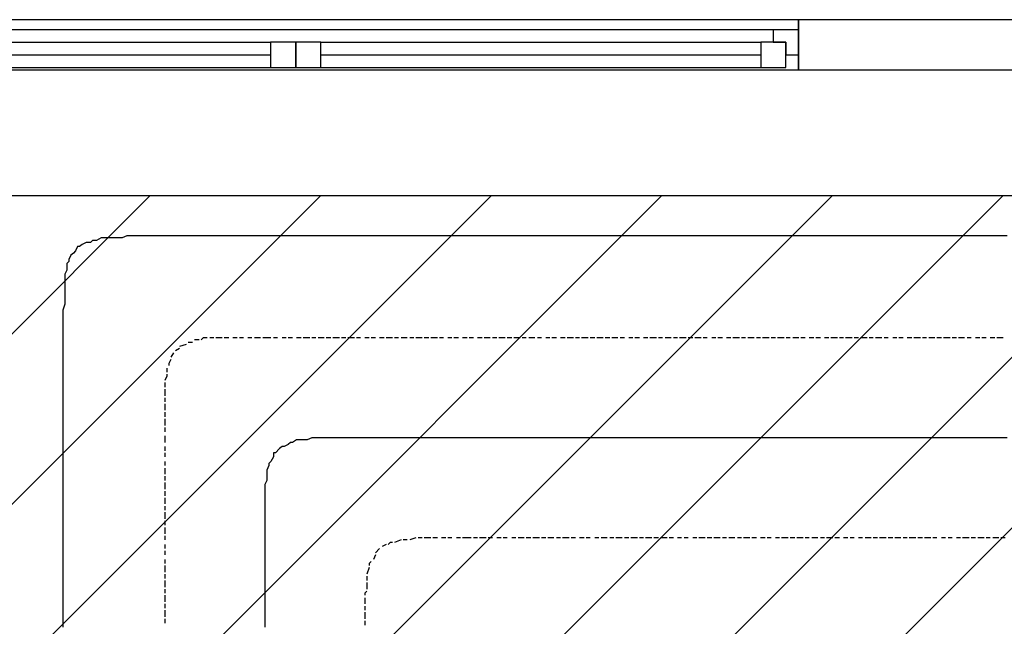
# Model space of a CAD drawing. Extents: x 997 to 109698, y 921 to 94021.
# Tile 576 of 656: x 19149 to 21108, y 57829 to 59036. Entities that reach past the tile are written whole.
import ezdxf

# ---------------------------------------------------------------- set-up
doc = ezdxf.new("R2010")
doc.units = 0
doc.header["$MEASUREMENT"] = 0
for name, color, linetype in [('12', 7, 'CONTINUOUS'), ('28', 7, 'CONTINUOUS'), ('40', 7, 'CONTINUOUS')]:
    doc.layers.add(name, color=color, linetype=linetype)

msp = doc.modelspace()

# ---------------------------------------------------------------- linework, layer by layer
at = {"layer": '12', "color": 5}
for p, q in [((19301.630503, 58596.563401), (19293.630503, 58596.563401)), ((19310.630503, 58601.563401), (19301.630503, 58596.563401)), ((19318.630503, 58601.563401), (19310.630503, 58601.563401)), ((19331.630503, 58601.563401), (19318.630503, 58601.563401)), ((19339.630503, 58601.563401), (19331.630503, 58601.563401)), ((19352.630503, 58601.563401), (19339.630503, 58601.563401)), ((19361.630503, 58605.563401), (19352.630503, 58601.563401)), ((19369.630503, 58605.563401), (19361.630503, 58605.563401)), ((19382.630503, 58605.563401), (19369.630503, 58605.563401)), ((19390.630503, 58605.563401), (19382.630503, 58605.563401)), ((19399.630503, 58605.563401), (19390.630503, 58605.563401)), ((19411.630503, 58605.563401), (19399.630503, 58605.563401)), ((19420.630503, 58605.563401), (19411.630503, 58605.563401)), ((19428.630503, 58605.563401), (19420.630503, 58605.563401)), ((19437.630503, 58605.563401), (19428.630503, 58605.563401)), ((19445.630503, 58605.563401), (19437.630503, 58605.563401)), ((19454.630503, 58605.563401), (19445.630503, 58605.563401)), ((19466.630503, 58605.563401), (19454.630503, 58605.563401)), ((19475.630503, 58605.563401), (19466.630503, 58605.563401)), ((19483.630503, 58605.563401), (19475.630503, 58605.563401)), ((19496.630503, 58605.563401), (19483.630503, 58605.563401)), ((19505.630503, 58605.563401), (19496.630503, 58605.563401)), ((19517.630503, 58605.563401), (19505.630503, 58605.563401)), ((19526.630503, 58605.563401), (19517.630503, 58605.563401)), ((19534.630503, 58605.563401), (19526.630503, 58605.563401)), ((19547.630503, 58605.563401), (19534.630503, 58605.563401)), ((19555.630503, 58605.563401), (19547.630503, 58605.563401)), ((19564.630503, 58605.563401), (19555.630503, 58605.563401)), ((19576.630503, 58605.563401), (19564.630503, 58605.563401)), ((19585.630503, 58605.563401), (19576.630503, 58605.563401)), ((19593.630503, 58605.563401), (19585.630503, 58605.563401)), ((19606.630503, 58605.563401), (19593.630503, 58605.563401)), ((19615.630503, 58605.563401), (19606.630503, 58605.563401)), ((19627.630503, 58605.563401), (19615.630503, 58605.563401)), ((19636.630503, 58605.563401), (19627.630503, 58605.563401)), ((19644.630503, 58605.563401), (19636.630503, 58605.563401)), ((19657.630503, 58605.563401), (19644.630503, 58605.563401)), ((19665.630503, 58605.563401), (19657.630503, 58605.563401)), ((19674.630503, 58605.563401), (19665.630503, 58605.563401)), ((19687.630503, 58605.563401), (19674.630503, 58605.563401)), ((19695.630503, 58605.563401), (19687.630503, 58605.563401)), ((19703.630503, 58605.563401), (19695.630503, 58605.563401)), ((19716.630503, 58605.563401), (19703.630503, 58605.563401)), ((19725.630503, 58605.563401), (19716.630503, 58605.563401)), ((19737.630503, 58605.563401), (19725.630503, 58605.563401)), ((19746.630503, 58605.563401), (19737.630503, 58605.563401)), ((19754.630503, 58605.563401), (19746.630503, 58605.563401)), ((19767.630503, 58605.563401), (19754.630503, 58605.563401)), ((19775.630503, 58605.563401), (19767.630503, 58605.563401)), ((19784.630503, 58605.563401), (19775.630503, 58605.563401)), ((19797.630503, 58605.563401), (19784.630503, 58605.563401)), ((19805.630503, 58605.563401), (19797.630503, 58605.563401)), ((19814.630503, 58605.563401), (19805.630503, 58605.563401)), ((19826.630503, 58605.563401), (19814.630503, 58605.563401)), ((19835.630503, 58605.563401), (19826.630503, 58605.563401)), ((19843.630503, 58605.563401), (19835.630503, 58605.563401)), ((19856.630503, 58605.563401), (19843.630503, 58605.563401)), ((19864.630503, 58605.563401), (19856.630503, 58605.563401)), ((19877.630503, 58605.563401), (19864.630503, 58605.563401)), ((19885.630503, 58605.563401), (19877.630503, 58605.563401)), ((19894.630503, 58605.563401), (19885.630503, 58605.563401)), ((19907.630503, 58605.563401), (19894.630503, 58605.563401)), ((19915.630503, 58605.563401), (19907.630503, 58605.563401)), ((19924.630503, 58605.563401), (19915.630503, 58605.563401)), ((19936.630503, 58605.563401), (19924.630503, 58605.563401)), ((19945.630503, 58605.563401), (19936.630503, 58605.563401)), ((19953.630503, 58605.563401), (19945.630503, 58605.563401)), ((19966.630503, 58605.563401), (19953.630503, 58605.563401)), ((19974.630503, 58605.563401), (19966.630503, 58605.563401)), ((19987.630503, 58605.563401), (19974.630503, 58605.563401)), ((19996.630503, 58605.563401), (19987.630503, 58605.563401)), ((20004.630503, 58605.563401), (19996.630503, 58605.563401)), ((20017.630503, 58605.563401), (20004.630503, 58605.563401)), ((20025.630503, 58605.563401), (20017.630503, 58605.563401)), ((20034.630503, 58605.563401), (20025.630503, 58605.563401)), ((20046.630503, 58605.563401), (20034.630503, 58605.563401)), ((20055.630503, 58605.563401), (20046.630503, 58605.563401)), ((20063.630503, 58605.563401), (20055.630503, 58605.563401)), ((20076.630503, 58605.563401), (20063.630503, 58605.563401)), ((20084.630503, 58605.563401), (20076.630503, 58605.563401)), ((20097.630503, 58605.563401), (20084.630503, 58605.563401)), ((20106.630503, 58605.563401), (20097.630503, 58605.563401)), ((20114.630503, 58605.563401), (20106.630503, 58605.563401)), ((20127.630503, 58605.563401), (20114.630503, 58605.563401)), ((20135.630503, 58605.563401), (20127.630503, 58605.563401)), ((20144.630503, 58605.563401), (20135.630503, 58605.563401)), ((20156.630503, 58605.563401), (20144.630503, 58605.563401)), ((20165.630503, 58605.563401), (20156.630503, 58605.563401)), ((20173.630503, 58605.563401), (20165.630503, 58605.563401)), ((20186.630503, 58605.563401), (20173.630503, 58605.563401)), ((20195.630503, 58605.563401), (20186.630503, 58605.563401)), ((20207.630503, 58605.563401), (20195.630503, 58605.563401)), ((20216.630503, 58605.563401), (20207.630503, 58605.563401)), ((20224.630503, 58605.563401), (20216.630503, 58605.563401)), ((20237.630503, 58605.563401), (20224.630503, 58605.563401)), ((20245.630503, 58605.563401), (20237.630503, 58605.563401)), ((20254.630503, 58605.563401), (20245.630503, 58605.563401)), ((20266.630503, 58605.563401), (20254.630503, 58605.563401)), ((20275.630503, 58605.563401), (20266.630503, 58605.563401)), ((20283.630503, 58605.563401), (20275.630503, 58605.563401)), ((20296.630503, 58605.563401), (20283.630503, 58605.563401)), ((20305.630503, 58605.563401), (20296.630503, 58605.563401)), ((20317.630503, 58605.563401), (20305.630503, 58605.563401)), ((20326.630503, 58605.563401), (20317.630503, 58605.563401)), ((20334.630503, 58605.563401), (20326.630503, 58605.563401)), ((20347.630503, 58605.563401), (20334.630503, 58605.563401)), ((20355.630503, 58605.563401), (20347.630503, 58605.563401)), ((20364.630503, 58605.563401), (20355.630503, 58605.563401)), ((20377.630503, 58605.563401), (20364.630503, 58605.563401)), ((20385.630503, 58605.563401), (20377.630503, 58605.563401)), ((20393.630503, 58605.563401), (20385.630503, 58605.563401)), ((20406.630503, 58605.563401), (20393.630503, 58605.563401)), ((20415.630503, 58605.563401), (20406.630503, 58605.563401)), ((20423.630503, 58605.563401), (20415.630503, 58605.563401)), ((20436.630503, 58605.563401), (20423.630503, 58605.563401)), ((20444.630503, 58605.563401), (20436.630503, 58605.563401)), ((20457.630503, 58605.563401), (20444.630503, 58605.563401)), ((20465.630503, 58605.563401), (20457.630503, 58605.563401)), ((20474.630503, 58605.563401), (20465.630503, 58605.563401)), ((20487.630503, 58605.563401), (20474.630503, 58605.563401)), ((20495.630503, 58605.563401), (20487.630503, 58605.563401)), ((20504.630503, 58605.563401), (20495.630503, 58605.563401)), ((20516.630503, 58605.563401), (20504.630503, 58605.563401)), ((20525.630503, 58605.563401), (20516.630503, 58605.563401)), ((20533.630503, 58605.563401), (20525.630503, 58605.563401)), ((20546.630503, 58605.563401), (20533.630503, 58605.563401)), ((20554.630503, 58605.563401), (20546.630503, 58605.563401)), ((20567.630503, 58605.563401), (20554.630503, 58605.563401)), ((20576.630503, 58605.563401), (20567.630503, 58605.563401)), ((20584.630503, 58605.563401), (20576.630503, 58605.563401)), ((20597.630503, 58605.563401), (20584.630503, 58605.563401)), ((20605.630503, 58605.563401), (20597.630503, 58605.563401)), ((20614.630503, 58605.563401), (20605.630503, 58605.563401)), ((20626.630503, 58605.563401), (20614.630503, 58605.563401)), ((20635.630503, 58605.563401), (20626.630503, 58605.563401)), ((20643.630503, 58605.563401), (20635.630503, 58605.563401)), ((20656.630503, 58605.563401), (20643.630503, 58605.563401)), ((20664.630503, 58605.563401), (20656.630503, 58605.563401)), ((20677.630503, 58605.563401), (20664.630503, 58605.563401)), ((20686.630503, 58605.563401), (20677.630503, 58605.563401)), ((20694.630503, 58605.563401), (20686.630503, 58605.563401)), ((20707.630503, 58605.563401), (20694.630503, 58605.563401)), ((20715.630503, 58605.563401), (20707.630503, 58605.563401)), ((20724.630503, 58605.563401), (20715.630503, 58605.563401)), ((20736.630503, 58605.563401), (20724.630503, 58605.563401)), ((20745.630503, 58605.563401), (20736.630503, 58605.563401)), ((20753.630503, 58605.563401), (20745.630503, 58605.563401)), ((20766.630503, 58605.563401), (20753.630503, 58605.563401)), ((20775.630503, 58605.563401), (20766.630503, 58605.563401)), ((20787.630503, 58605.563401), (20775.630503, 58605.563401)), ((20796.630503, 58605.563401), (20787.630503, 58605.563401)), ((20804.630503, 58605.563401), (20796.630503, 58605.563401)), ((20817.630503, 58605.563401), (20804.630503, 58605.563401)), ((20825.630503, 58605.563401), (20817.630503, 58605.563401)), ((20834.630503, 58605.563401), (20825.630503, 58605.563401)), ((20846.630503, 58605.563401), (20834.630503, 58605.563401)), ((20855.630503, 58605.563401), (20846.630503, 58605.563401)), ((20863.630503, 58605.563401), (20855.630503, 58605.563401)), ((20876.630503, 58605.563401), (20863.630503, 58605.563401)), ((20885.630503, 58605.563401), (20876.630503, 58605.563401)), ((20897.630503, 58605.563401), (20885.630503, 58605.563401)), ((20906.630503, 58605.563401), (20897.630503, 58605.563401)), ((20914.630503, 58605.563401), (20906.630503, 58605.563401)), ((20927.630503, 58605.563401), (20914.630503, 58605.563401)), ((20935.630503, 58605.563401), (20927.630503, 58605.563401)), ((20944.630503, 58605.563401), (20935.630503, 58605.563401)), ((20957.630503, 58605.563401), (20944.630503, 58605.563401)), ((20965.630503, 58605.563401), (20957.630503, 58605.563401)), ((20973.630503, 58605.563401), (20965.630503, 58605.563401)), ((20986.630503, 58605.563401), (20973.630503, 58605.563401)), ((20995.630503, 58605.563401), (20986.630503, 58605.563401)), ((21003.630503, 58605.563401), (20995.630503, 58605.563401)), ((21016.630503, 58605.563401), (21003.630503, 58605.563401)), ((21024.630503, 58605.563401), (21016.630503, 58605.563401)), ((21037.630503, 58605.563401), (21024.630503, 58605.563401)), ((21045.630503, 58605.563401), (21037.630503, 58605.563401)), ((21054.630503, 58605.563401), (21045.630503, 58605.563401)), ((21067.630503, 58605.563401), (21054.630503, 58605.563401)), ((21075.630503, 58605.563401), (21067.630503, 58605.563401)), ((21084.630503, 58605.563401), (21075.630503, 58605.563401)), ((21096.630503, 58605.563401), (21084.630503, 58605.563401)), ((21105.630503, 58605.563401), (21096.630503, 58605.563401)), ((21113.630503, 58605.563401), (21105.630503, 58605.563401)), ((19263.630503, 58584.563401), (19259.630503, 58575.563401)), ((19280.630503, 58592.563401), (19272.630503, 58588.563401)), ((19250.630503, 58567.563401), (19246.630503, 58558.563401)), ((19242.630503, 58537.563401), (19238.630503, 58529.563401)), ((19242.630503, 58550.563401), (19242.630503, 58537.563401)), ((19238.630503, 58529.563401), (19238.630503, 58520.563401)), ((19238.630503, 58520.563401), (19238.630503, 58508.563401)), ((19238.630503, 58508.563401), (19238.630503, 58499.563401)), ((19238.630503, 58499.563401), (19238.630503, 58491.563401)), ((19238.630503, 58491.563401), (19238.630503, 58478.563401)), ((19238.630503, 58478.563401), (19238.630503, 58469.563401)), ((19238.630503, 58469.563401), (19234.630503, 58457.563401)), ((19234.630503, 58457.563401), (19234.630503, 58448.563401)), ((19234.630503, 58448.563401), (19234.630503, 58440.563401)), ((19234.630503, 58440.563401), (19234.630503, 58427.563401)), ((19234.630503, 58427.563401), (19234.630503, 58419.563401)), ((19234.630503, 58419.563401), (19234.630503, 58410.563401)), ((19234.630503, 58410.563401), (19234.630503, 58402.563401)), ((19234.630503, 58402.563401), (19234.630503, 58398.563401)), ((19234.630503, 58398.563401), (19234.630503, 58385.563401)), ((19234.630503, 58385.563401), (19234.630503, 58376.563401)), ((19234.630503, 58376.563401), (19234.630503, 58364.563401)), ((19234.630503, 58364.563401), (19234.630503, 58355.563401)), ((19234.630503, 58355.563401), (19234.630503, 58347.563401)), ((19234.630503, 58347.563401), (19234.630503, 58334.563401)), ((19234.630503, 58334.563401), (19234.630503, 58326.563401)), ((19234.630503, 58326.563401), (19234.630503, 58317.563401)), ((19234.630503, 58317.563401), (19234.630503, 58304.563401)), ((19234.630503, 58304.563401), (19234.630503, 58296.563401)), ((19234.630503, 58296.563401), (19234.630503, 58287.563401)), ((19234.630503, 58287.563401), (19234.630503, 58275.563401)), ((19234.630503, 58275.563401), (19234.630503, 58266.563401)), ((19234.630503, 58266.563401), (19234.630503, 58254.563401)), ((19234.630503, 58254.563401), (19234.630503, 58245.563401)), ((19234.630503, 58245.563401), (19234.630503, 58237.563401)), ((19234.630503, 58237.563401), (19234.630503, 58224.563401)), ((19234.630503, 58224.563401), (19234.630503, 58215.563401)), ((19234.630503, 58215.563401), (19234.630503, 58207.563401)), ((19234.630503, 58207.563401), (19234.630503, 58194.563401)), ((19729.630503, 58203.563401), (19720.630503, 58199.563401)), ((19742.630503, 58203.563401), (19729.630503, 58203.563401)), ((19750.630503, 58203.563401), (19742.630503, 58203.563401)), ((19758.630503, 58203.563401), (19750.630503, 58203.563401)), ((19771.630503, 58203.563401), (19758.630503, 58203.563401)), ((19780.630503, 58203.563401), (19771.630503, 58203.563401)), ((19788.630503, 58203.563401), (19780.630503, 58203.563401)), ((19801.630503, 58203.563401), (19788.630503, 58203.563401)), ((19809.630503, 58203.563401), (19801.630503, 58203.563401)), ((19822.630503, 58203.563401), (19809.630503, 58203.563401)), ((19830.630503, 58203.563401), (19822.630503, 58203.563401)), ((19835.630503, 58203.563401), (19830.630503, 58203.563401)), ((19843.630503, 58203.563401), (19835.630503, 58203.563401)), ((19856.630503, 58203.563401), (19843.630503, 58203.563401)), ((19864.630503, 58203.563401), (19856.630503, 58203.563401)), ((19877.630503, 58203.563401), (19864.630503, 58203.563401)), ((19885.630503, 58203.563401), (19877.630503, 58203.563401)), ((19894.630503, 58203.563401), (19885.630503, 58203.563401)), ((19907.630503, 58203.563401), (19894.630503, 58203.563401)), ((19915.630503, 58203.563401), (19907.630503, 58203.563401)), ((19924.630503, 58203.563401), (19915.630503, 58203.563401)), ((19936.630503, 58203.563401), (19924.630503, 58203.563401)), ((19945.630503, 58203.563401), (19936.630503, 58203.563401)), ((19953.630503, 58203.563401), (19945.630503, 58203.563401)), ((19966.630503, 58203.563401), (19953.630503, 58203.563401)), ((19974.630503, 58203.563401), (19966.630503, 58203.563401)), ((19987.630503, 58203.563401), (19974.630503, 58203.563401)), ((19996.630503, 58203.563401), (19987.630503, 58203.563401)), ((20004.630503, 58203.563401), (19996.630503, 58203.563401)), ((20017.630503, 58203.563401), (20004.630503, 58203.563401)), ((20025.630503, 58203.563401), (20017.630503, 58203.563401)), ((20034.630503, 58203.563401), (20025.630503, 58203.563401)), ((20046.630503, 58203.563401), (20034.630503, 58203.563401)), ((20055.630503, 58203.563401), (20046.630503, 58203.563401)), ((20063.630503, 58203.563401), (20055.630503, 58203.563401)), ((20076.630503, 58203.563401), (20063.630503, 58203.563401)), ((20084.630503, 58203.563401), (20076.630503, 58203.563401)), ((20097.630503, 58203.563401), (20084.630503, 58203.563401)), ((20106.630503, 58203.563401), (20097.630503, 58203.563401)), ((20114.630503, 58203.563401), (20106.630503, 58203.563401)), ((20127.630503, 58203.563401), (20114.630503, 58203.563401)), ((20135.630503, 58203.563401), (20127.630503, 58203.563401)), ((20144.630503, 58203.563401), (20135.630503, 58203.563401)), ((20156.630503, 58203.563401), (20144.630503, 58203.563401)), ((20165.630503, 58203.563401), (20156.630503, 58203.563401)), ((20173.630503, 58203.563401), (20165.630503, 58203.563401)), ((20186.630503, 58203.563401), (20173.630503, 58203.563401)), ((20195.630503, 58203.563401), (20186.630503, 58203.563401)), ((20207.630503, 58203.563401), (20195.630503, 58203.563401)), ((20216.630503, 58203.563401), (20207.630503, 58203.563401)), ((20224.630503, 58203.563401), (20216.630503, 58203.563401)), ((20237.630503, 58203.563401), (20224.630503, 58203.563401)), ((20245.630503, 58203.563401), (20237.630503, 58203.563401)), ((20254.630503, 58203.563401), (20245.630503, 58203.563401)), ((20266.630503, 58203.563401), (20254.630503, 58203.563401)), ((20275.630503, 58203.563401), (20266.630503, 58203.563401)), ((20283.630503, 58203.563401), (20275.630503, 58203.563401)), ((20296.630503, 58203.563401), (20283.630503, 58203.563401)), ((20305.630503, 58203.563401), (20296.630503, 58203.563401)), ((20317.630503, 58203.563401), (20305.630503, 58203.563401)), ((20326.630503, 58203.563401), (20317.630503, 58203.563401)), ((20334.630503, 58203.563401), (20326.630503, 58203.563401)), ((20347.630503, 58203.563401), (20334.630503, 58203.563401)), ((20355.630503, 58203.563401), (20347.630503, 58203.563401)), ((20364.630503, 58203.563401), (20355.630503, 58203.563401)), ((20377.630503, 58203.563401), (20364.630503, 58203.563401)), ((20385.630503, 58203.563401), (20377.630503, 58203.563401)), ((20393.630503, 58203.563401), (20385.630503, 58203.563401)), ((20406.630503, 58203.563401), (20393.630503, 58203.563401)), ((20415.630503, 58203.563401), (20406.630503, 58203.563401)), ((20423.630503, 58203.563401), (20415.630503, 58203.563401)), ((20436.630503, 58203.563401), (20423.630503, 58203.563401)), ((20444.630503, 58203.563401), (20436.630503, 58203.563401)), ((20457.630503, 58203.563401), (20444.630503, 58203.563401)), ((20465.630503, 58203.563401), (20457.630503, 58203.563401)), ((20474.630503, 58203.563401), (20465.630503, 58203.563401)), ((20487.630503, 58203.563401), (20474.630503, 58203.563401)), ((20495.630503, 58203.563401), (20487.630503, 58203.563401)), ((20504.630503, 58203.563401), (20495.630503, 58203.563401)), ((20516.630503, 58203.563401), (20504.630503, 58203.563401)), ((20525.630503, 58203.563401), (20516.630503, 58203.563401)), ((20533.630503, 58203.563401), (20525.630503, 58203.563401)), ((20546.630503, 58203.563401), (20533.630503, 58203.563401)), ((20554.630503, 58203.563401), (20546.630503, 58203.563401)), ((20567.630503, 58203.563401), (20554.630503, 58203.563401)), ((20576.630503, 58203.563401), (20567.630503, 58203.563401)), ((20584.630503, 58203.563401), (20576.630503, 58203.563401)), ((20597.630503, 58203.563401), (20584.630503, 58203.563401)), ((20605.630503, 58203.563401), (20597.630503, 58203.563401)), ((20614.630503, 58203.563401), (20605.630503, 58203.563401)), ((20626.630503, 58203.563401), (20614.630503, 58203.563401)), ((20635.630503, 58203.563401), (20626.630503, 58203.563401)), ((20643.630503, 58203.563401), (20635.630503, 58203.563401)), ((20656.630503, 58203.563401), (20643.630503, 58203.563401)), ((20664.630503, 58203.563401), (20656.630503, 58203.563401)), ((20677.630503, 58203.563401), (20664.630503, 58203.563401)), ((20686.630503, 58203.563401), (20677.630503, 58203.563401)), ((20694.630503, 58203.563401), (20686.630503, 58203.563401)), ((20707.630503, 58203.563401), (20694.630503, 58203.563401)), ((20715.630503, 58203.563401), (20707.630503, 58203.563401)), ((20724.630503, 58203.563401), (20715.630503, 58203.563401)), ((20736.630503, 58203.563401), (20724.630503, 58203.563401)), ((20745.630503, 58203.563401), (20736.630503, 58203.563401)), ((20753.630503, 58203.563401), (20745.630503, 58203.563401)), ((20766.630503, 58203.563401), (20753.630503, 58203.563401)), ((20775.630503, 58203.563401), (20766.630503, 58203.563401)), ((20787.630503, 58203.563401), (20775.630503, 58203.563401)), ((20796.630503, 58203.563401), (20787.630503, 58203.563401)), ((20804.630503, 58203.563401), (20796.630503, 58203.563401)), ((20817.630503, 58203.563401), (20804.630503, 58203.563401)), ((20825.630503, 58203.563401), (20817.630503, 58203.563401)), ((20834.630503, 58203.563401), (20825.630503, 58203.563401)), ((20846.630503, 58203.563401), (20834.630503, 58203.563401)), ((20855.630503, 58203.563401), (20846.630503, 58203.563401)), ((20863.630503, 58203.563401), (20855.630503, 58203.563401)), ((20876.630503, 58203.563401), (20863.630503, 58203.563401)), ((20885.630503, 58203.563401), (20876.630503, 58203.563401)), ((20897.630503, 58203.563401), (20885.630503, 58203.563401)), ((20906.630503, 58203.563401), (20897.630503, 58203.563401)), ((20914.630503, 58203.563401), (20906.630503, 58203.563401)), ((20927.630503, 58203.563401), (20914.630503, 58203.563401)), ((20935.630503, 58203.563401), (20927.630503, 58203.563401)), ((20944.630503, 58203.563401), (20935.630503, 58203.563401)), ((20957.630503, 58203.563401), (20944.630503, 58203.563401)), ((20965.630503, 58203.563401), (20957.630503, 58203.563401)), ((20973.630503, 58203.563401), (20965.630503, 58203.563401)), ((20986.630503, 58203.563401), (20973.630503, 58203.563401)), ((20995.630503, 58203.563401), (20986.630503, 58203.563401)), ((21003.630503, 58203.563401), (20995.630503, 58203.563401)), ((21016.630503, 58203.563401), (21003.630503, 58203.563401)), ((21024.630503, 58203.563401), (21016.630503, 58203.563401)), ((21037.630503, 58203.563401), (21024.630503, 58203.563401)), ((21045.630503, 58203.563401), (21037.630503, 58203.563401)), ((21054.630503, 58203.563401), (21045.630503, 58203.563401)), ((21067.630503, 58203.563401), (21054.630503, 58203.563401)), ((21075.630503, 58203.563401), (21067.630503, 58203.563401)), ((21084.630503, 58203.563401), (21075.630503, 58203.563401)), ((21096.630503, 58203.563401), (21084.630503, 58203.563401)), ((21105.630503, 58203.563401), (21096.630503, 58203.563401)), ((21113.630503, 58203.563401), (21105.630503, 58203.563401)), ((19234.630503, 58194.563401), (19234.630503, 58186.563401)), ((19234.630503, 58186.563401), (19234.630503, 58177.563401)), ((19665.630503, 58182.563401), (19657.630503, 58173.563401)), ((19682.630503, 58190.563401), (19674.630503, 58186.563401)), ((19699.630503, 58199.563401), (19691.630503, 58194.563401)), ((19712.630503, 58199.563401), (19699.630503, 58199.563401)), ((19720.630503, 58199.563401), (19712.630503, 58199.563401)), ((19234.630503, 58177.563401), (19234.630503, 58165.563401)), ((19234.630503, 58165.563401), (19234.630503, 58156.563401)), ((19653.630503, 58165.563401), (19648.630503, 58156.563401)), ((19234.630503, 58156.563401), (19234.630503, 58143.563401)), ((19234.630503, 58143.563401), (19234.630503, 58135.563401)), ((19644.630503, 58148.563401), (19640.630503, 58139.563401)), ((19234.630503, 58135.563401), (19234.630503, 58127.563401)), ((19234.630503, 58127.563401), (19234.630503, 58114.563401)), ((19640.630503, 58139.563401), (19640.630503, 58131.563401)), ((19640.630503, 58131.563401), (19640.630503, 58118.563401)), ((19234.630503, 58114.563401), (19234.630503, 58105.563401)), ((19234.630503, 58105.563401), (19234.630503, 58097.563401)), ((19640.630503, 58118.563401), (19636.630503, 58110.563401)), ((19636.630503, 58110.563401), (19636.630503, 58097.563401)), ((19234.630503, 58097.563401), (19234.630503, 58084.563401)), ((19234.630503, 58084.563401), (19234.630503, 58076.563401)), ((19636.630503, 58097.563401), (19636.630503, 58088.563401)), ((19636.630503, 58088.563401), (19636.630503, 58080.563401)), ((19234.630503, 58076.563401), (19234.630503, 58067.563401)), ((19234.630503, 58067.563401), (19234.630503, 58055.563401)), ((19636.630503, 58080.563401), (19636.630503, 58067.563401)), ((19636.630503, 58067.563401), (19636.630503, 58059.563401)), ((19234.630503, 58055.563401), (19234.630503, 58046.563401)), ((19234.630503, 58046.563401), (19234.630503, 58033.563401)), ((19636.630503, 58059.563401), (19636.630503, 58050.563401)), ((19636.630503, 58050.563401), (19636.630503, 58038.563401)), ((19234.630503, 58033.563401), (19234.630503, 58025.563401)), ((19636.630503, 58038.563401), (19636.630503, 58029.563401)), ((19636.630503, 58029.563401), (19636.630503, 58021.563401)), ((19234.630503, 58025.563401), (19234.630503, 58016.563401)), ((19234.630503, 58016.563401), (19234.630503, 58004.563401)), ((19636.630503, 58021.563401), (19636.630503, 58008.563401)), ((19636.630503, 58008.563401), (19636.630503, 58004.563401)), ((19234.630503, 58004.563401), (19234.630503, 57995.563401)), ((19234.630503, 57995.563401), (19234.630503, 57987.563401)), ((19234.630503, 57987.563401), (19234.630503, 57974.563401)), ((19636.630503, 58004.563401), (19636.630503, 57995.563401)), ((19636.630503, 57995.563401), (19636.630503, 57987.563401)), ((19636.630503, 57987.563401), (19636.630503, 57974.563401)), ((19234.630503, 57974.563401), (19234.630503, 57966.563401)), ((19636.630503, 57974.563401), (19636.630503, 57966.563401)), ((19234.630503, 57966.563401), (19234.630503, 57957.563401)), ((19234.630503, 57957.563401), (19234.630503, 57945.563401)), ((19636.630503, 57966.563401), (19636.630503, 57957.563401)), ((19636.630503, 57957.563401), (19636.630503, 57945.563401)), ((19234.630503, 57945.563401), (19234.630503, 57936.563401)), ((19234.630503, 57936.563401), (19234.630503, 57923.563401)), ((19636.630503, 57945.563401), (19636.630503, 57936.563401)), ((19636.630503, 57936.563401), (19636.630503, 57923.563401)), ((19234.630503, 57923.563401), (19234.630503, 57915.563401)), ((19234.630503, 57915.563401), (19234.630503, 57906.563401)), ((19636.630503, 57923.563401), (19636.630503, 57915.563401)), ((19636.630503, 57915.563401), (19636.630503, 57906.563401)), ((19234.630503, 57906.563401), (19234.630503, 57894.563401)), ((19234.630503, 57894.563401), (19234.630503, 57885.563401)), ((19636.630503, 57906.563401), (19636.630503, 57894.563401)), ((19636.630503, 57894.563401), (19636.630503, 57885.563401)), ((19234.630503, 57885.563401), (19234.630503, 57877.563401)), ((19234.630503, 57877.563401), (19234.630503, 57864.563401)), ((19636.630503, 57885.563401), (19636.630503, 57877.563401)), ((19636.630503, 57877.563401), (19636.630503, 57864.563401)), ((19234.630503, 57864.563401), (19234.630503, 57856.563401)), ((19234.630503, 57856.563401), (19234.630503, 57847.563401)), ((19636.630503, 57864.563401), (19636.630503, 57856.563401)), ((19636.630503, 57856.563401), (19636.630503, 57847.563401)), ((19234.630503, 57847.563401), (19234.630503, 57834.563401)), ((19234.630503, 57834.563401), (19234.630503, 57826.563401)), ((19636.630503, 57847.563401), (19636.630503, 57834.563401)), ((19636.630503, 57834.563401), (19636.630503, 57826.563401))]:
    msp.add_line(p, q, dxfattribs=at)
at = {"layer": '12', "color": 1}
for p, q in [((19505.630503, 58398.563401), (19496.630503, 58398.563401)), ((19534.630503, 58402.563401), (19526.630503, 58402.563401)), ((19551.630503, 58402.563401), (19538.630503, 58402.563401)), ((19564.630503, 58402.563401), (19555.630503, 58402.563401)), ((19581.630503, 58402.563401), (19572.630503, 58402.563401)), ((19593.630503, 58402.563401), (19585.630503, 58402.563401)), ((19610.630503, 58402.563401), (19602.630503, 58402.563401)), ((19627.630503, 58402.563401), (19615.630503, 58402.563401)), ((19636.630503, 58402.563401), (19632.630503, 58402.563401)), ((19648.630503, 58402.563401), (19636.630503, 58402.563401)), ((19661.630503, 58402.563401), (19653.630503, 58402.563401)), ((19678.630503, 58402.563401), (19670.630503, 58402.563401)), ((19691.630503, 58402.563401), (19682.630503, 58402.563401)), ((19708.630503, 58402.563401), (19699.630503, 58402.563401)), ((19725.630503, 58402.563401), (19712.630503, 58402.563401)), ((19737.630503, 58402.563401), (19729.630503, 58402.563401)), ((19754.630503, 58402.563401), (19742.630503, 58402.563401)), ((19767.630503, 58402.563401), (19758.630503, 58402.563401)), ((19784.630503, 58402.563401), (19771.630503, 58402.563401)), ((19797.630503, 58402.563401), (19788.630503, 58402.563401)), ((19814.630503, 58402.563401), (19801.630503, 58402.563401)), ((19826.630503, 58402.563401), (19818.630503, 58402.563401)), ((19843.630503, 58402.563401), (19835.630503, 58402.563401)), ((19856.630503, 58402.563401), (19847.630503, 58402.563401)), ((19873.630503, 58402.563401), (19864.630503, 58402.563401)), ((19890.630503, 58402.563401), (19877.630503, 58402.563401)), ((19902.630503, 58402.563401), (19894.630503, 58402.563401)), ((19919.630503, 58402.563401), (19907.630503, 58402.563401)), ((19932.630503, 58402.563401), (19924.630503, 58402.563401)), ((19949.630503, 58402.563401), (19936.630503, 58402.563401)), ((19962.630503, 58402.563401), (19953.630503, 58402.563401)), ((19979.630503, 58402.563401), (19966.630503, 58402.563401)), ((19991.630503, 58402.563401), (19983.630503, 58402.563401)), ((20008.630503, 58402.563401), (20000.630503, 58402.563401)), ((20021.630503, 58402.563401), (20012.630503, 58402.563401)), ((20038.630503, 58402.563401), (20029.630503, 58402.563401)), ((20051.630503, 58402.563401), (20042.630503, 58402.563401)), ((20068.630503, 58402.563401), (20059.630503, 58402.563401)), ((20084.630503, 58402.563401), (20072.630503, 58402.563401)), ((20097.630503, 58402.563401), (20089.630503, 58402.563401)), ((20114.630503, 58402.563401), (20101.630503, 58402.563401)), ((20127.630503, 58402.563401), (20118.630503, 58402.563401)), ((20144.630503, 58402.563401), (20131.630503, 58402.563401)), ((20156.630503, 58402.563401), (20148.630503, 58402.563401)), ((20173.630503, 58402.563401), (20161.630503, 58402.563401)), ((20186.630503, 58402.563401), (20178.630503, 58402.563401)), ((20203.630503, 58402.563401), (20195.630503, 58402.563401)), ((20216.630503, 58402.563401), (20207.630503, 58402.563401)), ((20233.630503, 58402.563401), (20224.630503, 58402.563401)), ((20250.630503, 58402.563401), (20237.630503, 58402.563401)), ((20262.630503, 58402.563401), (20254.630503, 58402.563401)), ((20279.630503, 58402.563401), (20266.630503, 58402.563401)), ((20292.630503, 58402.563401), (20283.630503, 58402.563401)), ((20309.630503, 58402.563401), (20296.630503, 58402.563401)), ((20322.630503, 58402.563401), (20313.630503, 58402.563401)), ((20338.630503, 58402.563401), (20326.630503, 58402.563401)), ((20351.630503, 58402.563401), (20343.630503, 58402.563401)), ((20368.630503, 58402.563401), (20360.630503, 58402.563401)), ((20381.630503, 58402.563401), (20372.630503, 58402.563401)), ((20398.630503, 58402.563401), (20389.630503, 58402.563401)), ((20415.630503, 58402.563401), (20402.630503, 58402.563401)), ((20427.630503, 58402.563401), (20419.630503, 58402.563401)), ((20444.630503, 58402.563401), (20432.630503, 58402.563401)), ((20457.630503, 58402.563401), (20449.630503, 58402.563401)), ((20474.630503, 58402.563401), (20461.630503, 58402.563401)), ((20487.630503, 58402.563401), (20478.630503, 58402.563401)), ((20504.630503, 58402.563401), (20491.630503, 58402.563401)), ((20516.630503, 58402.563401), (20508.630503, 58402.563401)), ((20533.630503, 58402.563401), (20525.630503, 58402.563401)), ((20546.630503, 58402.563401), (20537.630503, 58402.563401)), ((20563.630503, 58402.563401), (20554.630503, 58402.563401)), ((20580.630503, 58402.563401), (20567.630503, 58402.563401)), ((20592.630503, 58402.563401), (20584.630503, 58402.563401)), ((20609.630503, 58402.563401), (20597.630503, 58402.563401)), ((20622.630503, 58402.563401), (20614.630503, 58402.563401)), ((20639.630503, 58402.563401), (20626.630503, 58402.563401)), ((20652.630503, 58402.563401), (20643.630503, 58402.563401)), ((20669.630503, 58402.563401), (20656.630503, 58402.563401)), ((20681.630503, 58402.563401), (20673.630503, 58402.563401)), ((20698.630503, 58402.563401), (20686.630503, 58402.563401)), ((20711.630503, 58402.563401), (20702.630503, 58402.563401)), ((20728.630503, 58402.563401), (20719.630503, 58402.563401)), ((20741.630503, 58402.563401), (20732.630503, 58402.563401)), ((20758.630503, 58402.563401), (20749.630503, 58402.563401)), ((20775.630503, 58402.563401), (20762.630503, 58402.563401)), ((20787.630503, 58402.563401), (20779.630503, 58402.563401)), ((20804.630503, 58402.563401), (20791.630503, 58402.563401)), ((20817.630503, 58402.563401), (20808.630503, 58402.563401)), ((20834.630503, 58402.563401), (20821.630503, 58402.563401)), ((20846.630503, 58402.563401), (20838.630503, 58402.563401)), ((20863.630503, 58402.563401), (20851.630503, 58402.563401)), ((20876.630503, 58402.563401), (20868.630503, 58402.563401)), ((20893.630503, 58402.563401), (20885.630503, 58402.563401)), ((20906.630503, 58402.563401), (20897.630503, 58402.563401)), ((20923.630503, 58402.563401), (20914.630503, 58402.563401)), ((20940.630503, 58402.563401), (20927.630503, 58402.563401)), ((20952.630503, 58402.563401), (20944.630503, 58402.563401)), ((20969.630503, 58402.563401), (20957.630503, 58402.563401)), ((20982.630503, 58402.563401), (20973.630503, 58402.563401)), ((20999.630503, 58402.563401), (20986.630503, 58402.563401)), ((21012.630503, 58402.563401), (21003.630503, 58402.563401)), ((21028.630503, 58402.563401), (21016.630503, 58402.563401)), ((21041.630503, 58402.563401), (21033.630503, 58402.563401)), ((21058.630503, 58402.563401), (21050.630503, 58402.563401)), ((21071.630503, 58402.563401), (21062.630503, 58402.563401)), ((21088.630503, 58402.563401), (21079.630503, 58402.563401)), ((21105.630503, 58402.563401), (21092.630503, 58402.563401)), ((19466.630503, 58381.563401), (19458.630503, 58376.563401)), ((19479.630503, 58389.563401), (19466.630503, 58385.563401)), ((19492.630503, 58393.563401), (19483.630503, 58393.563401)), ((19454.630503, 58372.563401), (19449.630503, 58364.563401)), ((19441.630503, 58342.563401), (19441.630503, 58334.563401)), ((19437.630503, 58313.563401), (19437.630503, 58304.563401)), ((19437.630503, 58300.563401), (19437.630503, 58287.563401)), ((19437.630503, 58283.563401), (19437.630503, 58275.563401)), ((19437.630503, 58271.563401), (19437.630503, 58258.563401)), ((19437.630503, 58254.563401), (19437.630503, 58245.563401)), ((19437.630503, 58241.563401), (19437.630503, 58228.563401)), ((19437.630503, 58224.563401), (19437.630503, 58215.563401)), ((19437.630503, 58207.563401), (19437.630503, 58203.563401)), ((19437.630503, 58203.563401), (19437.630503, 58194.563401)), ((19437.630503, 58186.563401), (19437.630503, 58177.563401)), ((19437.630503, 58173.563401), (19437.630503, 58165.563401)), ((19437.630503, 58156.563401), (19437.630503, 58148.563401)), ((19437.630503, 58143.563401), (19437.630503, 58131.563401)), ((19437.630503, 58127.563401), (19437.630503, 58118.563401)), ((19437.630503, 58114.563401), (19437.630503, 58101.563401)), ((19437.630503, 58097.563401), (19437.630503, 58088.563401)), ((19437.630503, 58084.563401), (19437.630503, 58072.563401)), ((19437.630503, 58067.563401), (19437.630503, 58059.563401)), ((19437.630503, 58055.563401), (19437.630503, 58042.563401)), ((19437.630503, 58038.563401), (19437.630503, 58029.563401)), ((19437.630503, 58025.563401), (19437.630503, 58012.563401)), ((19437.630503, 58008.563401), (19437.630503, 58000.563401)), ((19437.630503, 57991.563401), (19437.630503, 57983.563401)), ((19877.630503, 57991.563401), (19869.630503, 57987.563401)), ((19907.630503, 58000.563401), (19894.630503, 57995.563401)), ((19919.630503, 58000.563401), (19911.630503, 58000.563401)), ((19936.630503, 58004.563401), (19924.630503, 58000.563401)), ((19949.630503, 58004.563401), (19941.630503, 58004.563401)), ((19966.630503, 58004.563401), (19953.630503, 58004.563401)), ((19979.630503, 58004.563401), (19970.630503, 58004.563401)), ((19996.630503, 58004.563401), (19987.630503, 58004.563401)), ((20008.630503, 58004.563401), (20000.630503, 58004.563401)), ((20025.630503, 58004.563401), (20017.630503, 58004.563401)), ((20034.630503, 58004.563401), (20029.630503, 58004.563401)), ((20046.630503, 58004.563401), (20034.630503, 58004.563401)), ((20059.630503, 58004.563401), (20051.630503, 58004.563401)), ((20076.630503, 58004.563401), (20063.630503, 58004.563401)), ((20089.630503, 58004.563401), (20080.630503, 58004.563401)), ((20106.630503, 58004.563401), (20097.630503, 58004.563401)), ((20118.630503, 58004.563401), (20110.630503, 58004.563401)), ((20135.630503, 58004.563401), (20127.630503, 58004.563401)), ((20152.630503, 58004.563401), (20140.630503, 58004.563401)), ((20165.630503, 58004.563401), (20156.630503, 58004.563401)), ((20182.630503, 58004.563401), (20169.630503, 58004.563401)), ((20195.630503, 58004.563401), (20186.630503, 58004.563401)), ((20211.630503, 58004.563401), (20199.630503, 58004.563401)), ((20224.630503, 58004.563401), (20216.630503, 58004.563401)), ((20241.630503, 58004.563401), (20228.630503, 58004.563401)), ((20254.630503, 58004.563401), (20245.630503, 58004.563401)), ((20271.630503, 58004.563401), (20262.630503, 58004.563401)), ((20283.630503, 58004.563401), (20275.630503, 58004.563401)), ((20300.630503, 58004.563401), (20292.630503, 58004.563401)), ((20317.630503, 58004.563401), (20305.630503, 58004.563401)), ((20330.630503, 58004.563401), (20322.630503, 58004.563401)), ((20347.630503, 58004.563401), (20334.630503, 58004.563401)), ((20360.630503, 58004.563401), (20351.630503, 58004.563401)), ((20377.630503, 58004.563401), (20364.630503, 58004.563401)), ((20389.630503, 58004.563401), (20381.630503, 58004.563401)), ((20406.630503, 58004.563401), (20393.630503, 58004.563401)), ((20419.630503, 58004.563401), (20410.630503, 58004.563401)), ((20436.630503, 58004.563401), (20423.630503, 58004.563401)), ((20449.630503, 58004.563401), (20440.630503, 58004.563401)), ((20465.630503, 58004.563401), (20457.630503, 58004.563401)), ((20478.630503, 58004.563401), (20470.630503, 58004.563401)), ((20495.630503, 58004.563401), (20487.630503, 58004.563401)), ((20512.630503, 58004.563401), (20499.630503, 58004.563401)), ((20525.630503, 58004.563401), (20516.630503, 58004.563401)), ((20542.630503, 58004.563401), (20529.630503, 58004.563401)), ((20554.630503, 58004.563401), (20546.630503, 58004.563401)), ((20571.630503, 58004.563401), (20559.630503, 58004.563401)), ((20584.630503, 58004.563401), (20576.630503, 58004.563401)), ((20601.630503, 58004.563401), (20588.630503, 58004.563401)), ((20614.630503, 58004.563401), (20605.630503, 58004.563401)), ((20631.630503, 58004.563401), (20622.630503, 58004.563401)), ((20643.630503, 58004.563401), (20635.630503, 58004.563401)), ((20660.630503, 58004.563401), (20652.630503, 58004.563401)), ((20677.630503, 58004.563401), (20664.630503, 58004.563401)), ((20690.630503, 58004.563401), (20681.630503, 58004.563401)), ((20707.630503, 58004.563401), (20694.630503, 58004.563401)), ((20719.630503, 58004.563401), (20711.630503, 58004.563401)), ((20736.630503, 58004.563401), (20724.630503, 58004.563401)), ((20749.630503, 58004.563401), (20741.630503, 58004.563401)), ((20766.630503, 58004.563401), (20753.630503, 58004.563401)), ((20779.630503, 58004.563401), (20770.630503, 58004.563401)), ((20796.630503, 58004.563401), (20787.630503, 58004.563401)), ((20808.630503, 58004.563401), (20800.630503, 58004.563401)), ((20825.630503, 58004.563401), (20817.630503, 58004.563401)), ((20842.630503, 58004.563401), (20830.630503, 58004.563401)), ((20855.630503, 58004.563401), (20846.630503, 58004.563401)), ((20872.630503, 58004.563401), (20859.630503, 58004.563401)), ((20885.630503, 58004.563401), (20876.630503, 58004.563401)), ((20901.630503, 58004.563401), (20889.630503, 58004.563401)), ((20914.630503, 58004.563401), (20906.630503, 58004.563401)), ((20931.630503, 58004.563401), (20918.630503, 58004.563401)), ((20944.630503, 58004.563401), (20935.630503, 58004.563401)), ((20961.630503, 58004.563401), (20948.630503, 58004.563401)), ((20973.630503, 58004.563401), (20965.630503, 58004.563401)), ((20990.630503, 58004.563401), (20982.630503, 58004.563401)), ((21003.630503, 58004.563401), (20995.630503, 58004.563401)), ((21020.630503, 58004.563401), (21012.630503, 58004.563401)), ((21037.630503, 58004.563401), (21024.630503, 58004.563401)), ((21050.630503, 58004.563401), (21041.630503, 58004.563401)), ((21067.630503, 58004.563401), (21054.630503, 58004.563401)), ((21079.630503, 58004.563401), (21071.630503, 58004.563401)), ((21096.630503, 58004.563401), (21084.630503, 58004.563401)), ((21109.630503, 58004.563401), (21100.630503, 58004.563401)), ((19437.630503, 57978.563401), (19437.630503, 57970.563401)), ((19856.630503, 57970.563401), (19852.630503, 57961.563401)), ((19864.630503, 57983.563401), (19856.630503, 57974.563401)), ((19437.630503, 57961.563401), (19437.630503, 57953.563401)), ((19437.630503, 57949.563401), (19437.630503, 57936.563401)), ((19437.630503, 57932.563401), (19437.630503, 57923.563401)), ((19843.630503, 57945.563401), (19839.630503, 57932.563401)), ((19839.630503, 57928.563401), (19839.630503, 57919.563401)), ((19437.630503, 57919.563401), (19437.630503, 57906.563401)), ((19839.630503, 57915.563401), (19839.630503, 57902.563401)), ((19437.630503, 57902.563401), (19437.630503, 57894.563401)), ((19437.630503, 57890.563401), (19437.630503, 57877.563401)), ((19437.630503, 57873.563401), (19437.630503, 57864.563401)), ((19835.630503, 57885.563401), (19835.630503, 57873.563401)), ((19437.630503, 57860.563401), (19437.630503, 57847.563401)), ((19835.630503, 57868.563401), (19835.630503, 57860.563401)), ((19835.630503, 57856.563401), (19835.630503, 57843.563401)), ((19437.630503, 57843.563401), (19437.630503, 57834.563401)), ((19835.630503, 57839.563401), (19835.630503, 57830.563401))]:
    msp.add_line(p, q, dxfattribs=at)
at = {"layer": '12', "color": 5}
for points in [[(19293.630503, 58596.563401), (19289.630503, 58592.563401), (19280.630503, 58592.563401)], [(19259.630503, 58575.563401), (19255.630503, 58571.563401), (19250.630503, 58567.563401)], [(19272.630503, 58588.563401), (19267.630503, 58584.563401), (19263.630503, 58584.563401)], [(19246.630503, 58558.563401), (19246.630503, 58554.563401), (19242.630503, 58550.563401)], [(19674.630503, 58186.563401), (19670.630503, 58186.563401), (19665.630503, 58182.563401)], [(19691.630503, 58194.563401), (19687.630503, 58194.563401), (19682.630503, 58190.563401)], [(19657.630503, 58173.563401), (19653.630503, 58173.563401), (19653.630503, 58165.563401)], [(19648.630503, 58156.563401), (19644.630503, 58152.563401), (19644.630503, 58148.563401)]]:
    msp.add_lwpolyline(points, dxfattribs=at)
at = {"layer": '12', "color": 1}
for points in [[(19521.630503, 58402.563401), (19513.630503, 58402.563401), (19509.630503, 58398.563401)], [(19449.630503, 58359.563401), (19445.630503, 58351.563401), (19445.630503, 58347.563401)], [(19441.630503, 58330.563401), (19441.630503, 58326.563401), (19437.630503, 58317.563401)], [(19890.630503, 57995.563401), (19885.630503, 57995.563401), (19881.630503, 57991.563401)], [(19847.630503, 57957.563401), (19843.630503, 57953.563401), (19843.630503, 57949.563401)], [(19839.630503, 57898.563401), (19835.630503, 57894.563401), (19835.630503, 57890.563401)]]:
    msp.add_lwpolyline(points, dxfattribs=at)
at = {"layer": '28', "color": 2}
for p, q in [((19408.287609, 58685.955237), (6572.636205, 45850.303834)), ((19747.698864, 58685.955237), (6572.636205, 45510.892579)), ((20087.110119, 58685.955237), (6572.636205, 45171.481324)), ((20426.521374, 58685.955237), (6861.224411, 45120.658275)), ((7200.635666, 45120.658275), (20765.932629, 58685.955237)), ((7540.046921, 45120.658275), (21105.343884, 58685.955237)), ((7879.458176, 45120.658275), (21444.755139, 58685.955237)), ((8218.869431, 45120.658275), (21784.166394, 58685.955237))]:
    msp.add_line(p, q, dxfattribs=at)
at = {"layer": '40', "color": 8, "linetype": 'Continuous'}
for p, q in [((20697.918455, 59035.955237), (18697.918455, 59035.955237)), ((20697.918455, 58935.955237), (20697.918455, 59035.955237)), ((22697.918455, 59035.955237), (20697.918455, 59035.955237)), ((20697.918455, 59035.955237), (20697.918455, 58935.955237)), ((19697.918455, 59015.955237), (18747.918455, 59015.955237)), ((20647.918455, 59015.955237), (19697.918455, 59015.955237)), ((20647.918455, 59015.955237), (20647.918455, 58990.955238)), ((20697.918455, 59015.955237), (20647.918455, 59015.955237)), ((18772.918455, 58990.955238), (19647.918455, 58990.955238)), ((19647.918455, 58990.955238), (19647.918455, 58940.955237)), ((19697.918455, 58990.955238), (19647.918455, 58990.955238)), ((19697.918455, 58990.955238), (19697.918455, 58940.955237)), ((19747.918455, 58990.955238), (19697.918455, 58990.955238)), ((19697.918455, 58940.955237), (19697.918455, 58990.955238)), ((19747.918455, 58940.955237), (19747.918455, 58990.955238)), ((19747.918455, 58990.955238), (20622.918455, 58990.955238)), ((20622.918455, 58990.955238), (20622.918455, 58940.955237)), ((20672.918455, 58990.955238), (20622.918455, 58990.955238)), ((20647.918455, 58990.955238), (20672.918455, 58990.955238)), ((20672.918455, 58940.955237), (20672.918455, 58990.955238)), ((20672.918455, 58990.955238), (20672.918455, 58965.955237)), ((18772.918455, 58965.955237), (19647.918455, 58965.955237)), ((19747.918455, 58965.955237), (20622.918455, 58965.955237)), ((20672.918455, 58965.955237), (20697.918455, 58965.955237)), ((18697.918455, 58935.955237), (20697.918455, 58935.955237)), ((18772.918455, 58940.955237), (19647.918455, 58940.955237)), ((19647.918455, 58940.955237), (19697.918455, 58940.955237)), ((19697.918455, 58940.955237), (19747.918455, 58940.955237)), ((19747.918455, 58940.955237), (20622.918455, 58940.955237)), ((20622.918455, 58940.955237), (20672.918455, 58940.955237)), ((20697.918455, 58935.955237), (22697.918455, 58935.955237)), ((6572.636205, 58685.955237), (36822.636205, 58685.955237))]:
    msp.add_line(p, q, dxfattribs=at)

doc.saveas('drawing.dxf')
